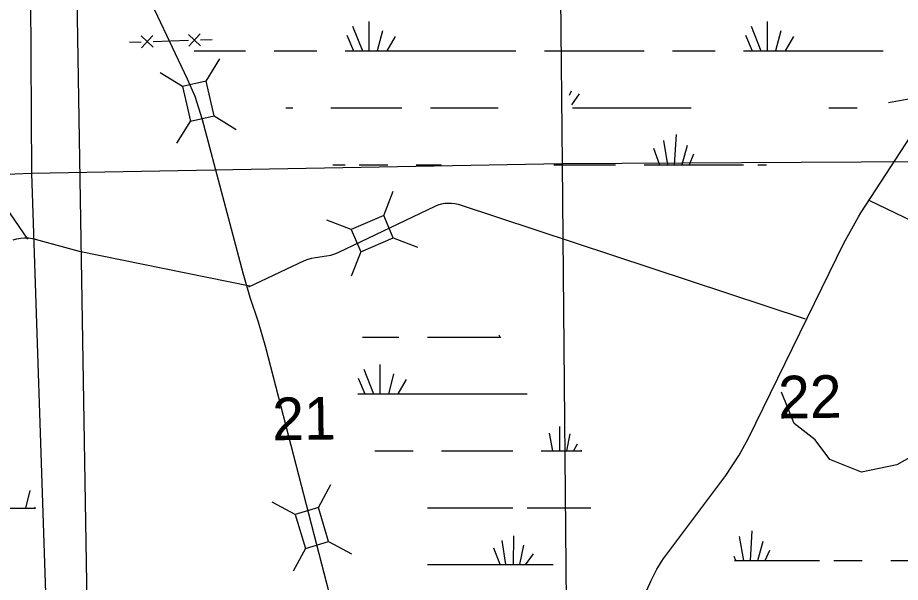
# Model space of a CAD drawing. Extents: x 2480962 to 2688785, y 277103 to 599240.
# Drawn here: x 2558477 to 2567785, y 540409 to 546366 of the extents above; entities that cross this region are included whole.
import ezdxf

# ---------------------------------------------------------------- set-up
doc = ezdxf.new("R2010")
doc.units = 0
for name, color, linetype in [('Divided_Highway', 7, 'Continuous'), ('Section Lines', 7, 'Continuous'), ('Section Numbers', 7, 'Continuous'), ('Swamps', 7, 'Continuous'), ('Uninventoried Roads and Features', 7, 'Continuous')]:
    doc.layers.add(name, color=color, linetype=linetype)

msp = doc.modelspace()

# ---------------------------------------------------------------- linework, layer by layer
at = {"layer": 'Divided_Highway'}
msp.add_line((2559790.472, 504995.814), (2559042.308, 550450.169), dxfattribs=at)
at = {"layer": 'Section Lines'}
for p, q in [((2564162.464, 550098.571), (2564218.693, 544828.96)), ((2558627.857, 544723.112), (2558592.49, 550044.512)), ((2564218.763, 544822.47), (2558627.857, 544723.112)), ((2569529.84, 544855.205), (2564218.763, 544822.47)), ((2564218.763, 544822.47), (2564267.054, 539554.269)), ((2558627.857, 544723.112), (2553548.242, 544508.425)), ((2558800.63, 539463.682), (2558627.857, 544723.112))]:
    msp.add_line(p, q, dxfattribs=at)
at = {"layer": 'Swamps'}
for p, q in [((2562797.855, 542995.757), (2563397.855, 542995.766)), ((2562127.366, 542658.424), (2562230.387, 542395.751)), ((2562296.517, 542706.755), (2562296.521, 542395.752)), ((2562066.956, 542561.765), (2562137.769, 542395.75)), ((2562441.505, 542610.1), (2562387.896, 542395.652)), ((2562574.411, 542549.691), (2562484.693, 542395.884)), ((2563397.862, 542395.768), (2563847.863, 542395.775)), ((2564188.813, 542054.343), (2564188.816, 541795.781)), ((2564080.073, 541981.847), (2564117.284, 541795.802)), ((2562947.87, 541795.764), (2563397.87, 541795.77)), ((2563397.87, 541795.77), (2563697.87, 541795.774)), ((2562797.878, 541195.763), (2563397.878, 541195.772)), ((2563397.878, 541195.772), (2563697.878, 541195.776)), ((2563704.05, 540595.797), (2563709.777, 540899.51)), ((2566133.885, 540637.829), (2566087.629, 540892.209)), ((2566204.885, 540637.78), (2566222.121, 540953.853)), ((2563625.887, 540595.841), (2563586.493, 540849.075)), ((2563771.149, 540595.589), (2563814.033, 540801.44)), ((2566281.571, 540637.959), (2566339.803, 540841.778)), ((2563563.565, 540596.763), (2563497.494, 540769.557)), ((2563833.345, 540595.282), (2563917.122, 540708.983)), ((2566358.167, 540637.882), (2566407.05, 540746.514)), ((2567083.376, 540637.76), (2567383.376, 540637.765)), ((2567683.376, 540637.769), (2568283.376, 540637.778)), ((2562797.885, 540595.765), (2563397.885, 540595.774))]:
    msp.add_line(p, q, dxfattribs=at)
for points in [[(2562179.278, 546324.755), (2562179.282, 546016.694)], [(2566380.53, 546324.753), (2566380.534, 546016.691)], [(2562008.528, 546276.502), (2562112.532, 546016.693)], [(2562324.029, 546228.257), (2562268.282, 546016.695)], [(2566210.03, 546276.501), (2566313.784, 546016.69)], [(2566525.281, 546228.256), (2566469.784, 546016.692)], [(2561949.279, 546180.002), (2562019.781, 546016.691)], [(2562457.78, 546168.884), (2562368.532, 546016.696)], [(2566150.532, 546180), (2566221.034, 546016.689)], [(2566659.032, 546168.883), (2566570.034, 546016.694)], [(2560338.531, 546016.729), (2560880.281, 546016.737)], [(2561181.031, 546016.741), (2561630.031, 546016.686)], [(2561930.531, 546016.69), (2562019.781, 546016.691)], [(2562019.781, 546016.691), (2562112.532, 546016.693)], [(2562112.532, 546016.693), (2562179.282, 546016.694)], [(2562179.282, 546016.694), (2562268.282, 546016.695)], [(2562268.282, 546016.695), (2562368.532, 546016.696)], [(2562368.532, 546016.696), (2563730.782, 546016.716)], [(2564031.283, 546016.72), (2565081.533, 546016.735)], [(2565382.283, 546016.677), (2565831.284, 546016.683)], [(2566132.034, 546016.688), (2566221.034, 546016.689)], [(2566221.034, 546016.689), (2566313.784, 546016.69)], [(2566313.784, 546016.69), (2566380.534, 546016.691)], [(2566380.534, 546016.691), (2566469.784, 546016.692)], [(2566469.784, 546016.692), (2566570.034, 546016.694)], [(2566570.034, 546016.694), (2567601.784, 546016.709)], [(2564313.288, 545589.913), (2564291.039, 545545.351)], [(2564398.789, 545563.914), (2564317.04, 545445.163)], [(2561303.289, 545415.495), (2561377.539, 545415.434)], [(2561778.539, 545415.44), (2562528.289, 545415.451)], [(2562828.79, 545415.455), (2563545.04, 545415.465)], [(2564328.29, 545415.477), (2565579.041, 545415.432)], [(2567030.042, 545415.453), (2567330.792, 545415.457)], [(2565419.294, 545133.368), (2565400.799, 544814.181)], [(2565181.796, 544988.677), (2565245.048, 544814.242)], [(2565285.795, 545070.304), (2565330.298, 544814.18)], [(2565538.046, 545018.307), (2565478.799, 544814.182)], [(2565605.047, 544925.559), (2565556.799, 544814.183)], [(2561800.797, 544814.192), (2561930.547, 544814.194)], [(2562079.047, 544814.196), (2562379.797, 544814.201)], [(2562680.297, 544814.205), (2562947.547, 544814.209)], [(2564131.548, 544814.226), (2564781.048, 544814.235)], [(2565081.548, 544814.239), (2565245.048, 544814.242)], [(2565245.048, 544814.242), (2565330.298, 544814.18)], [(2565330.298, 544814.18), (2565400.799, 544814.181)], [(2565400.799, 544814.181), (2565478.799, 544814.182)], [(2565478.799, 544814.182), (2565556.799, 544814.183)], [(2565556.799, 544814.183), (2566132.049, 544814.192)], [(2566280.549, 544814.194), (2566373.299, 544814.195)], [(2562114.692, 542995.748), (2562497.854, 542995.753)], [(2563397.855, 542995.766), (2563571.266, 542995.769)], [(2563563.535, 542996.756), (2563555.396, 543018.039)], [(2562063.001, 542395.749), (2563397.862, 542395.768)], [(2564298.614, 541975.07), (2564262.78, 541795.888)], [(2564375.34, 541867.402), (2564336.453, 541795.184)], [(2562243.969, 541795.753), (2562647.87, 541795.759)], [(2563997.87, 541795.779), (2564426.373, 541795.785)], [(2564420.578, 541803.918), (2564415.717, 541796.627)], [(2558605.864, 541379.219), (2558558.873, 541191.244)], [(2558218.839, 541191.34), (2558665.677, 541191.346)], [(2558662.117, 541202.529), (2558655.67, 541191.475)], [(2563847.878, 541195.778), (2564519.162, 541195.788)], [(2566048.811, 540637.916), (2566032.47, 540680.813)], [(2566035.907, 540637.745), (2566933.376, 540637.758)], [(2563397.885, 540595.774), (2564123.731, 540595.784)]]:
    msp.add_lwpolyline(points, dxfattribs=at)
at = {"layer": 'Uninventoried Roads and Features'}
for p, q in [((2567368.85, 544305.554), (2569274.115, 547246.378)), ((2560269.416, 545717.792), (2559815.517, 546671.47)), ((2560277.458, 546189.658), (2560406.338, 546068.663)), ((2560402.395, 546193.601), (2560281.401, 546064.72)), ((2559654.74, 546107.474), (2559779.678, 546111.417)), ((2559777.706, 546173.886), (2559906.587, 546052.891)), ((2559902.644, 546177.829), (2559781.649, 546048.948)), ((2559904.616, 546115.36), (2560279.429, 546127.189)), ((2560404.367, 546131.132), (2560529.305, 546135.075)), ((2560463.074, 545697.264), (2560608.798, 545930.427)), ((2560213.63, 545639.698), (2559980.467, 545785.422)), ((2560463.074, 545697.264), (2560213.63, 545639.698)), ((2560213.63, 545639.698), (2560297.956, 545274.302)), ((2560547.4, 545331.868), (2560463.074, 545697.264)), ((2567930.004, 545516.973), (2567659.443, 545468.012)), ((2560298.962, 545275.911), (2560153.238, 545042.748)), ((2560297.956, 545274.302), (2560547.4, 545331.868)), ((2560854.669, 543671.197), (2560426.446, 545289.536)), ((2560547.399, 545331.868), (2560780.563, 545186.144)), ((2558585.675, 544028.282), (2557955.363, 544941.776)), ((2562336.33, 544278.687), (2562437.417, 544534.386)), ((2567459.635, 544435.369), (2568349.136, 544007.129)), ((2561864.09, 543892.115), (2562879.935, 544377.701)), ((2563130.699, 544393.694), (2566782.164, 543189.627)), ((2562336.33, 544278.687), (2561992.249, 544129.58)), ((2562438.121, 544043.794), (2562336.33, 544278.687)), ((2561992.249, 544129.58), (2561736.55, 544230.666)), ((2561992.249, 544129.58), (2562094.04, 543894.687)), ((2558660.811, 544029.225), (2559125.524, 543902.896)), ((2562094.04, 543894.687), (2562438.121, 544043.794)), ((2562436.356, 544044.492), (2562692.055, 543943.406)), ((2566182.92, 541929.39), (2567187.904, 543985.635)), ((2559125.524, 543902.896), (2560923.533, 543538.598)), ((2562094.04, 543894.687), (2561992.953, 543638.988)), ((2560913.757, 543526.408), (2561500.797, 543802.475)), ((2561617.939, 543837.092), (2561731.795, 543852.565)), ((2561014.903, 543153.69), (2560930.086, 543414.988)), ((2561965.119, 539523.298), (2561092.547, 542887.511)), ((2565301.616, 540678.926), (2565942.78, 541536.27)), ((2561648.565, 541198.455), (2561778.918, 541440.547)), ((2561403.363, 541124.891), (2561161.271, 541255.244)), ((2561648.565, 541198.455), (2561403.363, 541124.891)), ((2561756.325, 540839.273), (2561648.565, 541198.455)), ((2561403.363, 541124.891), (2561511.123, 540765.709)), ((2561511.123, 540765.709), (2561756.325, 540839.273)), ((2561756.325, 540839.273), (2561998.417, 540708.92)), ((2561512.023, 540767.38), (2561381.67, 540525.288)), ((2564040.55, 537899.763), (2565155.424, 540428.657))]:
    msp.add_line(p, q, dxfattribs=at)
for points in [[(2560426.446, 545289.536), (2560347.579, 545534.867), (2560269.416, 545717.792)], [(2562879.935, 544377.701), (2562912.498, 544391.222), (2562946.297, 544401.264), (2562980.96, 544407.719), (2563016.108, 544410.515), (2563051.355, 544409.622), (2563086.316, 544405.049), (2563120.608, 544396.847), (2563130.699, 544393.694)], [(2567187.904, 543985.635), (2567343.307, 544265.449), (2567368.85, 544305.554)], [(2558429.128, 544021.567), (2558468.788, 544032.936), (2558509.419, 544040.095), (2558550.575, 544042.97), (2558591.807, 544041.525), (2558632.661, 544035.78), (2558660.811, 544029.225)], [(2561731.795, 543852.565), (2561777.664, 543861.266), (2561822.373, 543874.713), (2561864.09, 543892.115)], [(2561500.797, 543802.475), (2561539.826, 543818.393), (2561580.307, 543830.142), (2561617.939, 543837.092)], [(2560930.086, 543414.988), (2560854.669, 543671.197)], [(2561092.547, 542887.511), (2561014.903, 543153.691)], [(2571478.757, 541984.1), (2571061.989, 542000.268), (2570883.025, 541986.783), (2570653.76, 541815.85), (2570521.769, 541689.473), (2570331.67, 541492.353), (2570196.491, 541419.96), (2569970.699, 541430.568), (2569299.611, 541688.39), (2568847.835, 541800.333), (2568473.535, 541896.561), (2568072.147, 541831.98), (2567746.769, 541649.337), (2567376.524, 541571.908), (2567039.949, 541703.693), (2566886.632, 541912.761), (2566666.69, 542085.654), (2566529.846, 542414.765)], [(2565942.78, 541536.27), (2566086.003, 541750.286), (2566182.92, 541929.39)], [(2565155.424, 540428.657), (2565215.82, 540548.267), (2565288.386, 540660.91), (2565301.616, 540678.926)]]:
    msp.add_lwpolyline(points, dxfattribs=at)

# ---------------------------------------------------------------- texts
at = {"layer": 'Section Numbers'}
for s, p in [('22', (2566498.691, 542136.43)), ('21', (2561164.475, 541906.863))]:
    msp.add_text(s, height=450, rotation=0.8220028, dxfattribs=at).set_placement(p)

doc.saveas('drawing.dxf')
